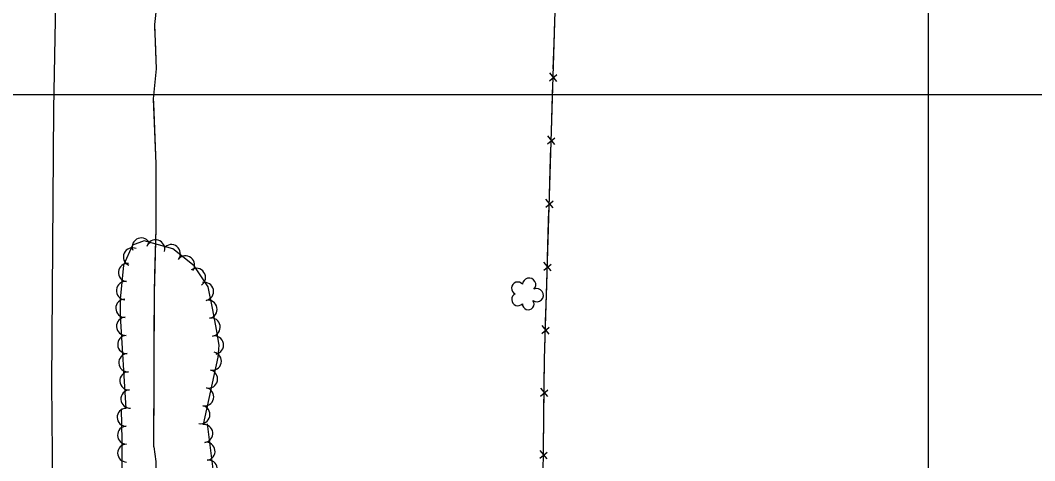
# Model space of a CAD drawing. Extents: x 353423 to 364002, y 127000 to 201942.
# Drawn here: x 362593.6 to 363047.5, y 129336.2 to 129533.3 of the extents above; entities that cross this region are included whole.
import ezdxf

# ---------------------------------------------------------------- set-up
doc = ezdxf.new("R2010")
doc.units = 0
for name, color, linetype in [('E_DTM_SlopeBottom', 7, 'Continuous'), ('E_DTM_SlopeTop', 7, 'Continuous'), ('E_FEN_Generic', 7, 'Continuous'), ('E_LAND_TreeLine', 7, 'Continuous'), ('E_STRUCT_WingWall', 7, 'Continuous')]:
    doc.layers.add(name, color=color, linetype=linetype)

msp = doc.modelspace()

# ---------------------------------------------------------------- linework, layer by layer
at = {"layer": 'E_DTM_SlopeBottom'}
for p, q in [((362830.39, 129506.22), (362833.69, 129508.96)), ((362833.67, 129505.94), (362830.5, 129509.82)), ((362832.8, 129477.68), (362829.63, 129481.55)), ((362829.52, 129477.95), (362832.83, 129480.69)), ((362828.66, 129449.69), (362831.97, 129452.42)), ((362831.94, 129449.41), (362828.77, 129453.28)), ((362827.8, 129421.42), (362831.1, 129424.16)), ((362831.08, 129421.15), (362827.91, 129425.02)), ((362826.94, 129393.15), (362830.24, 129395.89)), ((362830.22, 129392.88), (362827.05, 129396.75)), ((362826.41, 129365.12), (362829.61, 129367.87)), ((362829.65, 129364.91), (362826.46, 129368.66)), ((362829.32, 129337.07), (362826.13, 129340.82)), ((362826.09, 129337.28), (362829.29, 129340.03))]:
    msp.add_line(p, q, dxfattribs=at)
for points in [[(362828.11, 129381.66), (362833.75, 129566.53), (362837.43, 129664.29)], [(362832.42, 129522.99), (362832.73, 129533.09)], [(362832.07, 129511.5), (362832.42, 129522.99)], [(362831.56, 129494.72), (362831.87, 129504.82)], [(362831.21, 129483.23), (362831.56, 129494.72)], [(362830.7, 129466.45), (362831.01, 129476.56)], [(362830.35, 129454.97), (362830.7, 129466.45)], [(362829.83, 129438.19), (362830.14, 129448.29)], [(362829.48, 129426.7), (362829.83, 129438.19)], [(362828.97, 129409.92), (362829.28, 129420.02)], [(362828.62, 129398.44), (362828.97, 129409.92)], [(363160.67, 129399.43), (363155, 129313.96), (363145.92, 129188.75), (363141.94, 129118.97), (362916.88, 129160.31), (362823.16, 129180.04), (362827.33, 129315.94), (362828.11, 129381.66)], [(362828.11, 129381.66), (362828.42, 129391.76)], [(362827.97, 129370.35), (362828.11, 129381.66)], [(362827.78, 129353.82), (362827.9, 129363.77)], [(362827.65, 129342.51), (362827.78, 129353.82)]]:
    msp.add_lwpolyline(points, dxfattribs=at)
at = {"layer": 'E_DTM_SlopeTop'}
for points in [[(362613.13, 130780.96), (362611.5, 130718.85), (362611.33, 130635), (362611.94, 130567.59), (362612.57, 130512.06), (362613.33, 130427.49), (362613.97, 130364.73), (362614.38, 130315.44), (362614.9, 130255.36), (362615.3, 130204.37), (362616.47, 130162.51), (362616.24, 130093.34), (362616.51, 130034.34), (362616.94, 129978.49), (362616.48, 129913.07), (362615.49, 129830.98), (362614.36, 129768.53), (362611.97, 129685.25), (362610.4, 129596.8), (362608.43, 129493.57), (362607.54, 129370.88), (362607.83, 129339.32)], [(362613.13, 130780.96), (362611.5, 130718.85), (362611.33, 130635), (362611.94, 130567.59), (362612.57, 130512.06), (362613.33, 130427.49), (362613.97, 130364.73), (362614.38, 130315.44), (362614.9, 130255.36), (362615.3, 130204.37), (362616.47, 130162.51), (362616.24, 130093.34), (362616.51, 130034.34), (362616.94, 129978.49), (362616.48, 129913.07), (362615.49, 129830.98), (362614.36, 129768.53), (362611.97, 129685.25), (362610.4, 129596.8), (362608.43, 129493.57), (362607.54, 129370.88), (362607.83, 129339.32)], [(362607.83, 129339.32), (362608.11, 129274.28), (362609.08, 129207.41), (362609.55, 129153.91), (362610.91, 129094.57), (362611.93, 129043.01), (362613.52, 128991.25), (362615.69, 128935.07)]]:
    msp.add_lwpolyline(points, dxfattribs=at)
at = {"layer": 'E_FEN_Generic'}
for points in [[(362675.56, 129352.38), (362682.04, 129382.5), (362682.62, 129387.83), (362681.31, 129394.83), (362679.78, 129403.72), (362677.71, 129414.06), (362671.43, 129423.39), (362661.82, 129430.99), (362649.05, 129434.6), (362643.82, 129432.61), (362639.71, 129423.63), (362638.2, 129408.46), (362638.32, 129401.07), (362640.78, 129359.6)], [(362639.01, 129359.44), (362638.7, 129359.06), (362639.03, 129345.53), (362639.04, 129325.84)], [(362680.42, 129327.64), (362677.3, 129352.61)]]:
    msp.add_lwpolyline(points, dxfattribs=at)
for centre, radius, start, end in [((362647.72, 129431.81), 4.08, 20.8129, 200.7976), ((362643.77, 129427.37), 4.08, 65.4336, 245.4182), ((362654.16, 129430.94), 4.08, 344.2403, 164.225), ((362661.12, 129428.82), 4.08, 321.7026, 141.6873), ((362667.52, 129423.77), 4.08, 321.7026, 141.6873), ((362641.53, 129420.37), 4.08, 84.3016, 264.2862), ((362672.37, 129418.19), 4.08, 303.9336, 123.9183), ((362821.27, 129414.96), 2.97, 315.8302, 177.0641), ((362640.72, 129412.26), 4.08, 84.3016, 264.2862), ((362675.96, 129411.93), 4.08, 281.2963, 101.2809), ((362816.14, 129413.37), 2.78, 38.8011, 246.5741), ((362824.74, 129410.24), 2.97, 233.481, 116.4543), ((362640.4, 129404.38), 4.08, 90.9228, 270.9075), ((362816.23, 129408.31), 2.78, 115.4781, 316.4891), ((362677.56, 129403.94), 4.08, 281.2963, 101.2809), ((362820.86, 129406.31), 2.61, 178.1862, 36.1188), ((362640.73, 129396.33), 4.08, 93.4091, 273.3938), ((362678.95, 129395.97), 4.08, 279.7663, 99.751), ((362641.22, 129388.19), 4.08, 93.4091, 273.3938), ((362680.44, 129387.93), 4.08, 280.6614, 100.6461), ((362641.7, 129380.06), 4.08, 93.4091, 273.3938), ((362679.48, 129380.71), 4.08, 257.8512, 77.8359), ((362677.76, 129372.74), 4.08, 257.8512, 77.8359), ((362642.18, 129371.92), 4.08, 93.4091, 273.3938), ((362642.67, 129363.79), 4.08, 93.4091, 273.3938), ((362676.05, 129364.78), 4.08, 257.8512, 77.8359), ((362640.88, 129355.61), 3.99, 91.3756, 271.3603), ((362674.33, 129356.81), 4.08, 257.8512, 77.8359), ((362641.07, 129347.62), 3.99, 91.3756, 271.3603), ((362675.71, 129348.37), 4.01, 277.1217, 97.1063), ((362641.12, 129339.59), 3.99, 90.0513, 270.036), ((362676.71, 129340.41), 4.01, 277.1217, 97.1063), ((362677.7, 129332.44), 4.01, 277.1217, 97.1063)]:
    msp.add_arc(centre, radius, start, end, dxfattribs=at)
at = {"layer": 'E_LAND_TreeLine'}
for p, q in [((363000, 129000), (363000, 131500)), ((360000, 129500), (363500, 129500)), ((360500, 129500), (363500, 129500)), ((363000, 127000), (363000, 129500))]:
    msp.add_line(p, q, dxfattribs=at)
at = {"layer": 'E_STRUCT_WingWall'}
for points in [[(362653.3, 129342.46), (362653.6, 129411.3), (362654.35, 129440.05), (362654.39, 129469.04), (362653.2, 129498.06), (362654.56, 129511.51), (362653.77, 129531.34), (362655.65, 129549.35)], [(362653.91, 129527.7), (362653.84, 129529.62)], [(362653.28, 129496.11), (362653.2, 129498.06), (362654.56, 129511.51), (362654.07, 129523.86)], [(362654.38, 129468.27), (362654.39, 129469.04), (362653.28, 129496.11)], [(362654.38, 129462.51), (362654.38, 129464.43)], [(362654.37, 129456.75), (362654.37, 129458.67)], [(362654.36, 129450.99), (362654.37, 129452.91)], [(362653.81, 129419.3), (362654.35, 129440.05), (362654.36, 129447.14)], [(362653.52, 129391.45), (362653.6, 129411.3), (362653.81, 129419.3)], [(362653.49, 129385.68), (362653.5, 129387.6)], [(362653.47, 129379.92), (362653.47, 129381.84)], [(362653.44, 129374.16), (362653.45, 129376.08)], [(362653.3, 129342.46), (362653.42, 129370.31)], [(362653.3, 129342.46), (362654.22, 129335.82)], [(362653.3, 129342.46), (362654.22, 129335.82), (362654.08, 129326.53), (362654.54, 129314.81), (362654.69, 129312.71)]]:
    msp.add_lwpolyline(points, dxfattribs=at)

doc.saveas('drawing.dxf')
